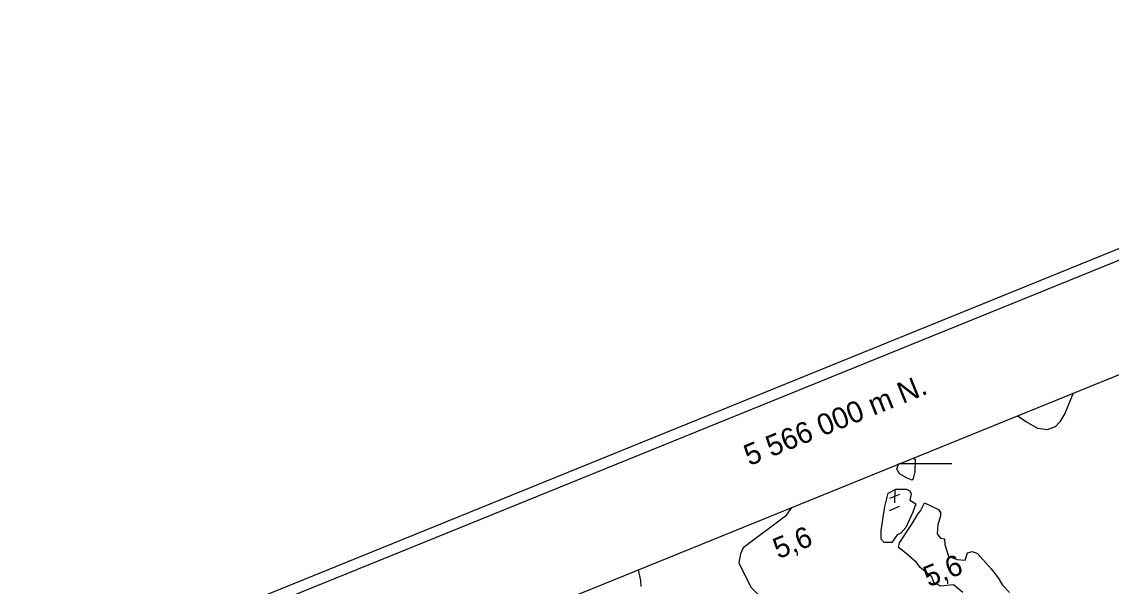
# Model space of a CAD drawing. Extents: x 362852 to 366875, y 5563573 to 5566479.
# Drawn here: x 364968.7 to 365174.2, y 5565976.9 to 5566083.4 of the extents above; entities that cross this region are included whole.
import ezdxf

# ---------------------------------------------------------------- set-up
doc = ezdxf.new("R2010")
doc.units = 0
for name, color, linetype in [('Niveau 2', 7, 'Continuous'), ('Niveau 22', 7, 'Continuous'), ('Niveau 3', 7, 'Continuous'), ('Niveau 4', 7, 'Continuous'), ('Niveau 60', 7, 'Continuous'), ('Niveau 61', 7, 'Continuous')]:
    doc.layers.add(name, color=color, linetype=linetype)

msp = doc.modelspace()

# ---------------------------------------------------------------- linework, layer by layer
at = {"layer": 'Niveau 2'}
msp.add_lwpolyline([(365113.86, 5565991.76), (365112.76, 5565990.16), (365104.78, 5565984.14), (365104.23, 5565983.05), (365103.95, 5565981.31), (365106.19, 5565976.77), (365117.35, 5565965.69), (365120.66, 5565961.58), (365123.31, 5565957.57), (365125.91, 5565952.18), (365126.76, 5565949.79), (365128.21, 5565948.4), (365130.8, 5565948.47), (365134.29, 5565947.54), (365134.61, 5565944.94), (365135.21, 5565942.57), (365138.01, 5565940.62), (365140.52, 5565940.28), (365142.52, 5565938.74), (365143.03, 5565936.59), (365142.39, 5565934.65)], dxfattribs=at)
at = {"layer": 'Niveau 22'}
msp.add_lwpolyline([(365084.96, 5565980.03), (365085.38, 5565977.99), (365085.44, 5565976.86)], dxfattribs=at)
at = {"layer": 'Niveau 3'}
for p, q in [((365133.36, 5565995.19), (365133.31, 5565992.67)), ((365132.42, 5565993.51), (365134.31, 5565994.3)), ((365132.34, 5565991.23), (365134.28, 5565992.02))]:
    msp.add_line(p, q, dxfattribs=at)
at = {"layer": 'Niveau 4'}
for points in [[(365167.02, 5566013.34), (365165.47, 5566009.52), (365164.5, 5566007.94), (365163.65, 5566006.97), (365162.14, 5566006.41), (365160.35, 5566006.67), (365158, 5566008), (365156.45, 5566009.05)], [(365136.87, 5566001.1), (365137.23, 5566000.81), (365137.13, 5565998.47), (365136.84, 5565997.23), (365136.66, 5565996.9)], [(365136.66, 5565996.9), (365135.68, 5565997.31), (365134.24, 5565998.09), (365133.74, 5565999), (365134.09, 5565999.97)], [(365132.83, 5565985.19), (365131.35, 5565985.14), (365130.78, 5565985.78), (365130.77, 5565987.45), (365131.47, 5565991.97), (365132.11, 5565994.47), (365133.54, 5565995.25), (365135.55, 5565995.2), (365136.23, 5565994.92), (365136.47, 5565994.34), (365136.2, 5565993.17), (365137.36, 5565992.47), (365136.76, 5565990.91), (365135.46, 5565988.02), (365134.53, 5565986.95), (365133.81, 5565986.59), (365132.83, 5565985.19)], [(365146.19, 5565975.76), (365144.43, 5565977.15), (365141.97, 5565976.94), (365140.7, 5565977.6), (365140.37, 5565978.71), (365138.17, 5565980.42), (365137.46, 5565981.37), (365135.43, 5565983.15), (365134.04, 5565984.25), (365134.25, 5565985.09), (365136.6, 5565988.61), (365137.7, 5565990.49), (365138.24, 5565991.14), (365138.99, 5565992.64)], [(365138.99, 5565992.64), (365141.63, 5565991.36), (365141.98, 5565990.82), (365141.96, 5565990.12), (365141.48, 5565988.56), (365141.33, 5565986.82), (365141.99, 5565985.97), (365142.72, 5565985.84), (365142.78, 5565984.8), (365143.52, 5565982.56), (365145.07, 5565981.95), (365146.67, 5565981.86), (365147.1, 5565983.22), (365147.94, 5565983.45), (365148.97, 5565983.06), (365151.53, 5565980.19), (365152.85, 5565978.5), (365153.67, 5565977.1), (365154.99, 5565975.71)]]:
    msp.add_lwpolyline(points, dxfattribs=at)
at = {"layer": 'Niveau 60'}
for points in [[(363470.95, 5563573.17), (366875.21, 5564954.96), (366256.48, 5566479.3), (362852.22, 5565097.5), (363470.95, 5563573.17)], [(363472.05, 5563575.77), (366872.61, 5564956.04), (366255.38, 5566476.69), (362854.83, 5565096.41), (363472.05, 5563575.77)], [(362880.89, 5565085.4), (365762.56, 5566255.07), (366364.73, 5564771.5), (366364.73, 5564771.5), (363483.08, 5563601.82), (362880.89, 5565085.4)]]:
    msp.add_lwpolyline(points, dxfattribs=at)
at = {"layer": 'Niveau 61'}
msp.add_lwpolyline([(365144.15, 5566000), (365134.15, 5566000)], dxfattribs=at)

# ---------------------------------------------------------------- texts
at = {"layer": 'Niveau 3'}
for s, rotation, p in [('    5,6', 22.0899, (365105.98, 5565979.81)), ('5,6  ', 22.09, (365139.76, 5565976.69))]:
    msp.add_text(s, height=3.93, rotation=rotation, dxfattribs=at).set_placement(p)
at = {"layer": 'Niveau 61'}
msp.add_text('5 566 000 m N.', height=4, rotation=22.069, dxfattribs=at).set_placement((365105.91, 5565999.56))

doc.saveas('drawing.dxf')
